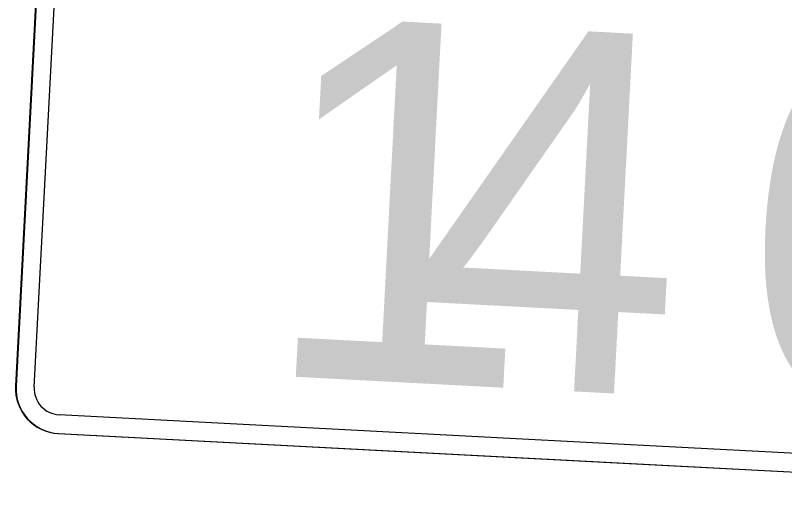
# Model space of a CAD drawing. Extents: x 1581789 to 1622364, y 1043167 to 1103486.
# Drawn here: x 1612715.2 to 1612728.01, y 1090149.7 to 1090157.63 of the extents above; entities that cross this region are included whole.
import ezdxf

# ---------------------------------------------------------------- set-up
doc = ezdxf.new("R2010")
doc.units = 0
doc.layers.add('RD_PD_ALT1_TX', color=7, linetype='Continuous')

msp = doc.modelspace()

# ---------------------------------------------------------------- linework, layer by layer
at = {"layer": 'RD_PD_ALT1_TX'}
for p, q in [((1612715.749, 1090161.939), (1612715.199, 1090151.454)), ((1612715.758, 1090161.938), (1612715.209, 1090151.453)), ((1612715.91, 1090150.665), (1612725.211, 1090150.178)), ((1612715.919, 1090150.665), (1612734.383, 1090149.698)), ((1612725.211, 1090150.178), (1612734.374, 1090149.698))]:
    msp.add_line(p, q, dxfattribs=at)
for points in [[(1612715.512, 1090151.437), (1612715.992, 1090160.606)], [(1612734.39, 1090150.01), (1612725.227, 1090150.49), (1612715.926, 1090150.977)]]:
    msp.add_lwpolyline(points, dxfattribs=at)
for centre, radius in [((1612715.949, 1090151.414), 0.75), ((1612715.958, 1090151.414), 0.75), ((1612715.949, 1090151.414), 0.437)]:
    msp.add_arc(centre, radius, 177.0014, 267.0016, dxfattribs=at)

# ---------------------------------------------------------------- texts
for s, p in [('1', (1612719.257, 1090151.641)), ('4', (1612721.719, 1090151.512)), ('6', (1612727.131, 1090151.229))]:
    msp.add_text(s, height=6, rotation=357.0015, dxfattribs=at).set_placement(p)

doc.saveas('drawing.dxf')
